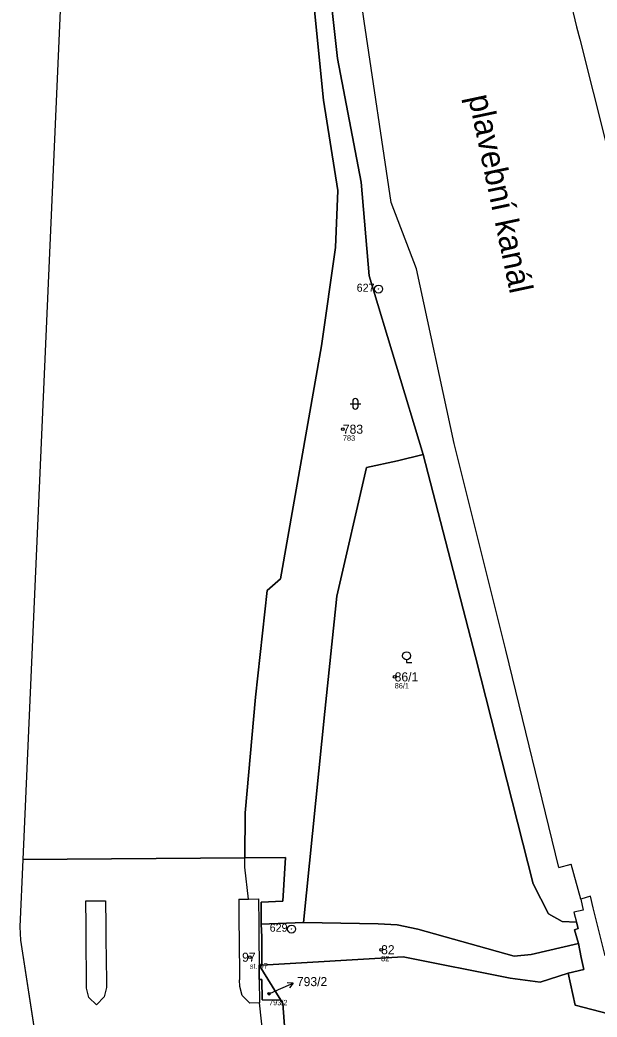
# Model space of a CAD drawing. Extents: x -732749 to -730903, y -1025757 to -1023435.
# Drawn here: x -732736 to -732627.8, y -1025268.3 to -1025081.5 of the extents above; entities that cross this region are included whole.
import ezdxf

# ---------------------------------------------------------------- set-up
doc = ezdxf.new("R2010")
doc.units = 0
for name, color, linetype in [('Definiční body', 7, 'Continuous'), ('Hranice parcel', 7, 'Continuous'), ('Parcelní čísla', 7, 'Continuous'), ('Polygon ku', 7, 'Continuous'), ('Polygon parcely', 7, 'Continuous'), ('Pop  PČ popisy', 7, 'Continuous'), ('Vnitřní kresba', 7, 'Continuous'), ('Značky bodu BP', 7, 'Continuous'), ('Značky kultur', 7, 'Continuous')]:
    doc.layers.add(name, color=color, linetype=linetype)

msp = doc.modelspace()

# ---------------------------------------------------------------- linework, layer by layer
at = {"layer": 'Definiční body'}
for centre in [(-732675.45, -1025158.17), (-732665.74, -1025204.59), (-732668.28, -1025255.72), (-732692.9, -1025257.12), (-732689.29, -1025263.96)]:
    msp.add_circle(centre, 0.25, dxfattribs=at)
at = {"layer": 'Hranice parcel'}
for p, q in [((-732693.8, -1025238.51), (-732735.44, -1025238.82)), ((-732735.44, -1025238.82), (-732735.99, -1025251.42)), ((-732735.99, -1025251.42), (-732735.9, -1025253.9)), ((-732682.8, -1025250.63), (-732690.75, -1025250.94)), ((-732735.9, -1025253.9), (-732732.93, -1025272.91)), ((-732691.13, -1025258.64), (-732690.64, -1025258.61)), ((-732691.13, -1025258.64), (-732687.08, -1025265.17))]:
    msp.add_line(p, q, dxfattribs=at)
for points in [[(-732687.37, -1024786.61), (-732723.16, -1025000), (-732725.57, -1025014.34), (-732730.5, -1025126.58), (-732735.44, -1025238.82)], [(-732693.8, -1025238.51), (-732693.78, -1025230.08), (-732691.82, -1025208.37), (-732689.64, -1025188.41), (-732687.13, -1025186.23), (-732679.44, -1025142.52), (-732676.86, -1025124.11), (-732676.42, -1025113.46), (-732679.1, -1025096.49), (-732683.54, -1025052.24), (-732686.91, -1025025.46), (-732687.59, -1025007.85), (-732686.59, -1024990.23), (-732685.48, -1024988.13), (-732684.13, -1024987.98)], [(-732684.13, -1024987.98), (-732684.29, -1024994.07), (-732682.54, -1025033.98), (-732676.46, -1025088.72), (-732672.04, -1025111.85), (-732670.51, -1025129.45), (-732660.37, -1025162.92)], [(-732660.37, -1025162.92), (-732665.21, -1025164.11), (-732671.04, -1025165.36), (-732676.55, -1025189.46), (-732678.84, -1025211.05), (-732682.8, -1025250.63)], [(-732660.37, -1025162.92), (-732650.57, -1025200.83), (-732639.78, -1025243.38), (-732636.89, -1025248.98), (-732634.32, -1025250.43), (-732631.64, -1025250.55), (-732631.34, -1025251.72), (-732632.02, -1025251.97), (-732631.3, -1025254.58)], [(-732690.75, -1025250.94), (-732690.77, -1025246.8), (-732686.72, -1025246.6), (-732686.22, -1025238.45), (-732693.8, -1025238.51)], [(-732690.64, -1025258.61), (-732690.67, -1025253.28), (-732690.75, -1025250.94)], [(-732631.3, -1025254.58), (-732640.17, -1025256.61), (-732643.34, -1025256.91), (-732661.4, -1025251.89), (-732665.29, -1025251.06), (-732668.85, -1025250.85), (-732682.8, -1025250.63)], [(-732631.3, -1025254.58), (-732630.77, -1025257.19), (-732630.27, -1025259.4), (-732633.24, -1025260.11)], [(-732633.24, -1025260.11), (-732638.48, -1025261.79), (-732644.11, -1025261.04), (-732664.16, -1025257.05), (-732690.64, -1025258.61)], [(-732687.08, -1025265.17), (-732690.57, -1025265.1), (-732690.62, -1025261.32), (-732691.11, -1025261.32), (-732691.13, -1025258.64)], [(-732633.24, -1025260.11), (-732631.89, -1025266.08), (-732625.66, -1025267.72), (-732614.74, -1025312.07), (-732608.17, -1025338.58), (-732612.48, -1025342.35), (-732609.33, -1025355.48), (-732606.01, -1025357.03), (-732605.66, -1025358.59), (-732607.94, -1025360.06), (-732609.11, -1025363.19), (-732607.74, -1025376.54), (-732602.28, -1025408.44), (-732596.53, -1025430.86), (-732587.33, -1025467.23), (-732577.58, -1025494.73), (-732571.56, -1025504.54)], [(-732686.21, -1025272.53), (-732686.69, -1025265.79), (-732687.08, -1025265.17)]]:
    msp.add_lwpolyline(points, dxfattribs=at)
at = {"layer": 'Polygon ku'}
msp.add_lwpolyline([(-732687.37, -1024786.61), (-732723.16, -1025000), (-732725.57, -1025014.34), (-732730.5, -1025126.58), (-732735.44, -1025238.82), (-732735.99, -1025251.42), (-732735.9, -1025253.9), (-732732.93, -1025272.91)], dxfattribs=at)
at = {"layer": 'Polygon parcely'}
for points in [[(-732725.57, -1025014.34), (-732730.5, -1025126.58), (-732735.44, -1025238.82), (-732693.8, -1025238.51), (-732693.78, -1025230.08), (-732691.82, -1025208.37), (-732689.64, -1025188.41), (-732687.13, -1025186.23), (-732679.44, -1025142.52), (-732676.86, -1025124.11), (-732676.42, -1025113.46), (-732679.1, -1025096.49), (-732683.54, -1025052.24)], [(-732683.54, -1025052.24), (-732679.1, -1025096.49), (-732676.42, -1025113.46), (-732676.86, -1025124.11), (-732679.44, -1025142.52), (-732687.13, -1025186.23), (-732689.64, -1025188.41), (-732691.82, -1025208.37), (-732693.78, -1025230.08), (-732693.8, -1025238.51), (-732686.22, -1025238.45), (-732686.72, -1025246.6), (-732690.77, -1025246.8), (-732690.75, -1025250.94), (-732682.8, -1025250.63), (-732678.84, -1025211.05), (-732676.55, -1025189.46), (-732671.04, -1025165.36), (-732665.21, -1025164.11), (-732660.37, -1025162.92), (-732670.51, -1025129.45), (-732672.04, -1025111.85), (-732676.46, -1025088.72), (-732682.54, -1025033.98)], [(-732682.54, -1025033.98), (-732676.46, -1025088.72), (-732672.04, -1025111.85), (-732670.51, -1025129.45), (-732660.37, -1025162.92), (-732650.57, -1025200.83), (-732639.78, -1025243.38), (-732636.89, -1025248.98), (-732634.32, -1025250.43), (-732631.64, -1025250.55), (-732631.34, -1025251.72), (-732632.02, -1025251.97), (-732631.3, -1025254.58), (-732630.77, -1025257.19), (-732630.27, -1025259.4), (-732633.24, -1025260.11), (-732631.89, -1025266.08), (-732625.66, -1025267.72), (-732614.74, -1025312.07)], [(-732614.74, -1025312.07), (-732625.66, -1025267.72), (-732631.89, -1025266.08), (-732633.24, -1025260.11), (-732638.48, -1025261.79), (-732644.11, -1025261.04), (-732664.16, -1025257.05), (-732690.64, -1025258.61), (-732691.13, -1025258.64), (-732687.08, -1025265.17), (-732686.69, -1025265.79), (-732686.21, -1025272.53)]]:
    msp.add_lwpolyline(points, dxfattribs=at)
for points in [[(-732665.21, -1025164.11), (-732671.04, -1025165.36), (-732676.55, -1025189.46), (-732678.84, -1025211.05), (-732682.8, -1025250.63), (-732668.85, -1025250.85), (-732665.29, -1025251.06), (-732661.4, -1025251.89), (-732643.34, -1025256.91), (-732640.17, -1025256.61), (-732631.3, -1025254.58), (-732632.02, -1025251.97), (-732631.34, -1025251.72), (-732631.64, -1025250.55), (-732634.32, -1025250.43), (-732636.89, -1025248.98), (-732639.78, -1025243.38), (-732650.57, -1025200.83), (-732660.37, -1025162.92)], [(-732691.11, -1025261.32), (-732691.13, -1025258.64), (-732690.64, -1025258.61), (-732690.67, -1025253.28), (-732690.75, -1025250.94), (-732690.77, -1025246.8), (-732686.72, -1025246.6), (-732686.22, -1025238.45), (-732693.8, -1025238.51), (-732735.44, -1025238.82), (-732735.99, -1025251.42), (-732735.9, -1025253.9), (-732732.93, -1025272.91), (-732690.34, -1025272.55), (-732686.21, -1025272.53), (-732686.69, -1025265.79), (-732687.08, -1025265.17), (-732690.57, -1025265.1), (-732690.62, -1025261.32)], [(-732665.29, -1025251.06), (-732668.85, -1025250.85), (-732682.8, -1025250.63), (-732690.75, -1025250.94), (-732690.67, -1025253.28), (-732690.64, -1025258.61), (-732664.16, -1025257.05), (-732644.11, -1025261.04), (-732638.48, -1025261.79), (-732633.24, -1025260.11), (-732630.27, -1025259.4), (-732630.77, -1025257.19), (-732631.3, -1025254.58), (-732640.17, -1025256.61), (-732643.34, -1025256.91), (-732661.4, -1025251.89)], [(-732687.08, -1025265.17), (-732691.13, -1025258.64), (-732691.11, -1025261.32), (-732690.62, -1025261.32), (-732690.57, -1025265.1)]]:
    msp.add_lwpolyline(points, close=True, dxfattribs=at)
at = {"layer": 'Pop  PČ popisy'}
for p, q in [((-732687.51, -1025263.19), (-732684.77, -1025261.97)), ((-732684.77, -1025261.97), (-732685.89, -1025261.92)), ((-732684.77, -1025261.97), (-732685.48, -1025262.83)), ((-732689.29, -1025263.96), (-732687.51, -1025263.19))]:
    msp.add_line(p, q, dxfattribs=at)
at = {"layer": 'Vnitřní kresba'}
for p, q in [((-732671.46, -1025081.7), (-732677.17, -1025039.58)), ((-732638.41, -1025054.64), (-732631.62, -1025082.79)), ((-732666.37, -1025115.69), (-732671.46, -1025081.7)), ((-732631.62, -1025082.79), (-732631.01, -1025085.05)), ((-732631.01, -1025085.05), (-732621.87, -1025121.6)), ((-732661.62, -1025128.13), (-732666.37, -1025115.69)), ((-732654.57, -1025160.87), (-732661.62, -1025128.13)), ((-732644.89, -1025199.58), (-732654.57, -1025160.87)), ((-732634.99, -1025240.32), (-732644.89, -1025199.58)), ((-732693.81, -1025240.24), (-732693.8, -1025238.51)), ((-732693.17, -1025246.24), (-732693.81, -1025240.24)), ((-732634.99, -1025240.32), (-732632.68, -1025239.67)), ((-732630.86, -1025246.26), (-732632.68, -1025239.67)), ((-732629.02, -1025245.68), (-732630.86, -1025246.26)), ((-732628.51, -1025247.85), (-732629.02, -1025245.68)), ((-732723.64, -1025246.55), (-732719.94, -1025246.54)), ((-732723.59, -1025251.12), (-732723.64, -1025246.55)), ((-732719.94, -1025246.54), (-732719.9, -1025251.14)), ((-732694.98, -1025246.25), (-732693.17, -1025246.24)), ((-732630.86, -1025246.26), (-732630.38, -1025248.33)), ((-732626.29, -1025256.87), (-732628.51, -1025247.85)), ((-732630.38, -1025248.33), (-732632.13, -1025248.68)), ((-732632.13, -1025248.68), (-732631.64, -1025250.55)), ((-732723.58, -1025253.69), (-732723.59, -1025251.12)), ((-732719.9, -1025251.14), (-732719.89, -1025253.64)), ((-732723.53, -1025261.69), (-732723.58, -1025253.69)), ((-732719.89, -1025253.64), (-732719.78, -1025261.61)), ((-732723.51, -1025262.9), (-732723.53, -1025261.69)), ((-732723.05, -1025264.64), (-732723.51, -1025262.9)), ((-732719.77, -1025262.82), (-732720.19, -1025264.56)), ((-732719.78, -1025261.61), (-732719.77, -1025262.82)), ((-732691.11, -1025261.32), (-732691.09, -1025265.7)), ((-732721.65, -1025266.07), (-732723.05, -1025264.64)), ((-732720.19, -1025264.56), (-732721.65, -1025266.07)), ((-732690.34, -1025272.55), (-732691.09, -1025265.7))]:
    msp.add_line(p, q, dxfattribs=at)
for points in [[(-732694.98, -1025246.25), (-732694.97, -1025248.8), (-732694.94, -1025250.96), (-732694.91, -1025253.31), (-732694.81, -1025261.37)], [(-732693.17, -1025246.24), (-732691.29, -1025246.2), (-732691.23, -1025250.95), (-732691.18, -1025253.27), (-732691.13, -1025258.64)], [(-732691.09, -1025265.7), (-732692.92, -1025265.71), (-732694.32, -1025264.27), (-732694.78, -1025262.58), (-732694.81, -1025261.37)]]:
    msp.add_lwpolyline(points, dxfattribs=at)
at = {"layer": 'Značky bodu BP'}
for centre, radius in [((-732668.76, -1025131.91), 0.75), ((-732668.76, -1025131.91), 0.03), ((-732685.07, -1025251.84), 0.75), ((-732685.07, -1025251.84), 0.03)]:
    msp.add_circle(centre, radius, dxfattribs=at)
at = {"layer": 'Značky kultur'}
for p, q in [((-732674.11, -1025153.42), (-732672.11, -1025153.42)), ((-732673.61, -1025152.92), (-732673.61, -1025153.92)), ((-732672.61, -1025153.92), (-732672.61, -1025152.92)), ((-732663.5, -1025201.39), (-732663.5, -1025201.89)), ((-732663.5, -1025201.89), (-732662.5, -1025201.89))]:
    msp.add_line(p, q, dxfattribs=at)
msp.add_circle((-732663.5, -1025200.64), 0.75, dxfattribs=at)
for centre, start, end in [((-732673.11, -1025152.92), 0, 180), ((-732673.11, -1025153.92), 180, 359.9879)]:
    msp.add_arc(centre, 0.5, start, end, dxfattribs=at)

# ---------------------------------------------------------------- texts
at = {"layer": 'Definiční body'}
for s, p in [('783', (-732675.45, -1025160.33)), ('86/1', (-732665.74, -1025206.75)), ('82', (-732668.28, -1025257.88)), ('st. 97', (-732692.9, -1025259.28)), ('793/2', (-732689.29, -1025266.12))]:
    msp.add_text(s, height=1, dxfattribs=at).set_placement(p)
at = {"layer": 'Parcelní čísla'}
for s, p in [('783', (-732675.45, -1025159.02)), ('86/1', (-732665.74, -1025205.44)), ('82', (-732668.28, -1025256.57)), ('97', (-732694.34, -1025257.97)), ('793/2', (-732684.07, -1025262.54))]:
    msp.add_text(s, height=1.7, dxfattribs=at).set_placement(p)
at = {"layer": 'Pop  PČ popisy'}
msp.add_text('plavební kanál', height=4.4, rotation=282, dxfattribs=at).set_placement((-732651.97, -1025095.87))
at = {"layer": 'Značky bodu BP'}
for s, p in [('627', (-732672.86, -1025132.41)), ('629', (-732689.17, -1025252.34))]:
    msp.add_text(s, height=1.5, dxfattribs=at).set_placement(p)

doc.saveas('drawing.dxf')
